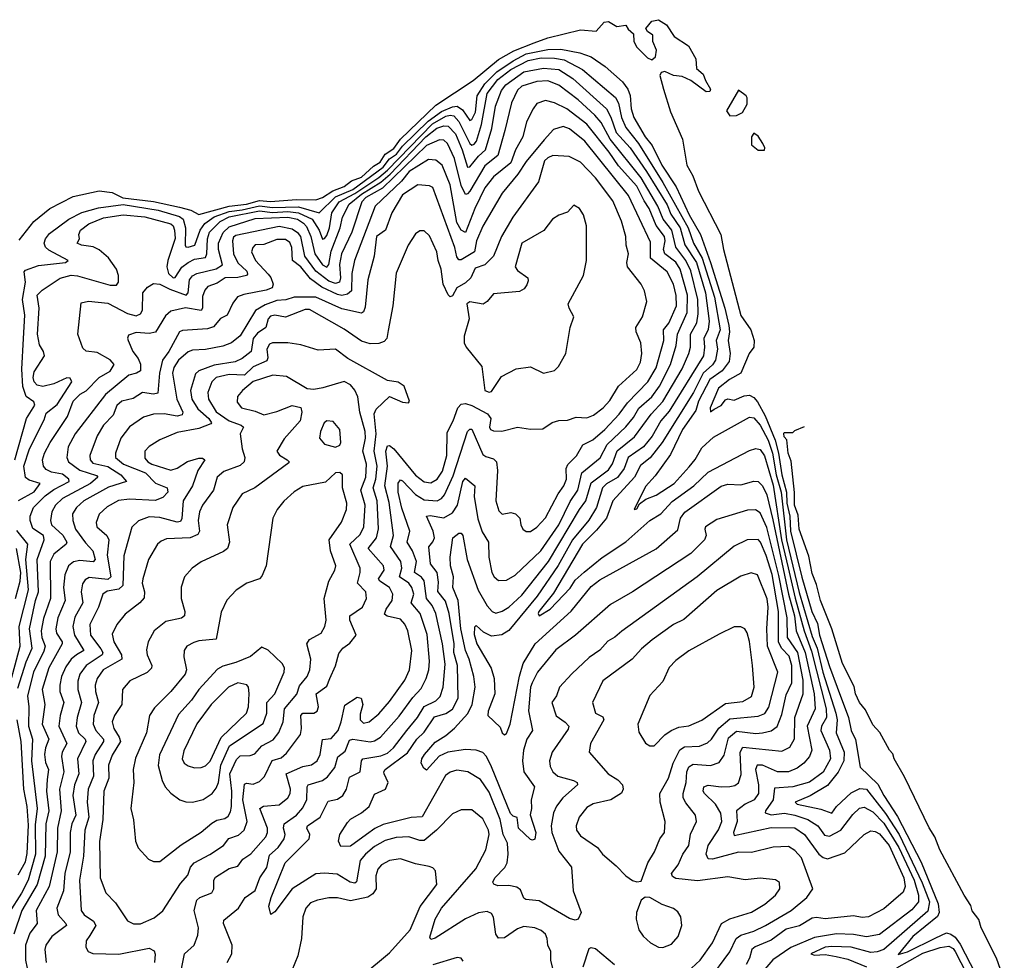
# Model space of a CAD drawing. Extents: x 1603745 to 1745082, y 385868 to 533966.
# Tile 569 of 646: x 1622458 to 1627001, y 529625 to 533966. Entities that reach past the tile are written whole.
import ezdxf

# ---------------------------------------------------------------- set-up
doc = ezdxf.new("R2010")
doc.units = 0

msp = doc.modelspace()

# ---------------------------------------------------------------- linework, layer by layer
at = {"layer": '0CON20XD'}
for points in [[(1622455, 532948.5), (1622523.6, 533035), (1622597.3, 533095), (1622705, 533150.2), (1622825, 533175.8), (1622885, 533169), (1622934.1, 533144.1), (1623075, 533126), (1623195, 533101), (1623247.4, 533087.4), (1623285, 533067), (1623424.9, 533104.9), (1623504.4, 533114.4), (1623565, 533131.7), (1623615, 533126.9), (1623735, 533136.6), (1623825, 533134.8), (1623855, 533145.5), (1623903.5, 533176.5), (1623955, 533195.4), (1623988.6, 533221.4), (1624035, 533239.2), (1624089.9, 533290.1), (1624121.5, 533308.5), (1624144.6, 533345.4), (1624185, 533371.3), (1624215.7, 533414.3), (1624378.9, 533571.1), (1624550.6, 533685), (1624667.6, 533782.4), (1624738.2, 533821.8), (1624831.7, 533858.3), (1624895, 533882.1), (1625045, 533918.9), (1625117.9, 533912.1), (1625155, 533954.2), (1625175, 533957.5), (1625213.9, 533933.9), (1625255, 533940), (1625265, 533922.5), (1625290.7, 533900.7), (1625292.5, 533865), (1625305, 533838.6), (1625355, 533790), (1625375, 533780.8), (1625392.5, 533795), (1625395.8, 533825.8), (1625380, 533865), (1625380, 533895), (1625355, 533911.2), (1625347.5, 533925), (1625375, 533959.6), (1625405.8, 533965.8), (1625442.7, 533942.7), (1625478.1, 533888.1), (1625543.6, 533845), (1625578.6, 533785), (1625580.3, 533740.3), (1625612, 533715), (1625622, 533685), (1625646.2, 533645), (1625642.5, 533635), (1625625, 533632.9), (1625555, 533685.7), (1625515, 533703.8), (1625475, 533708.8), (1625435, 533727.1), (1625417.6, 533722.4), (1625411.4, 533708.6), (1625428.5, 533645), (1625460.5, 533540.5), (1625517.1, 533415), (1625536.2, 533295), (1625564, 533245), (1625590.6, 533175), (1625693.3, 532975), (1625705.6, 532905), (1625785, 532601.2), (1625831.1, 532535), (1625847.5, 532485), (1625845.6, 532455), (1625823.5, 532425), (1625785.1, 532334.9), (1625733.9, 532305), (1625683.3, 532265), (1625644.7, 532175), (1625645, 532156.7), (1625662, 532168), (1625695, 532185.5), (1625715, 532212), (1625725, 532216.2), (1625755, 532209.1), (1625800.8, 532229.2), (1625825, 532232.4), (1625845, 532221.6), (1625862.3, 532202.3), (1625897.8, 532137.8), (1625944, 532025), (1625960, 531965), (1625974.5, 531865), (1625997, 531785), (1625997.7, 531735), (1626011.1, 531675), (1626014.1, 531605), (1626067, 531393), (1626113.3, 531235), (1626139.1, 531179.1), (1626149.3, 531125), (1626195, 530981.2), (1626230.8, 530885), (1626282.6, 530745), (1626295, 530686), (1626314, 530644), (1626336.6, 530516.6), (1626417.4, 530437.4), (1626445, 530384.7), (1626509, 530289), (1626617.8, 530077.8), (1626695.6, 529885), (1626701.3, 529845), (1626693.6, 529826.4), (1626580, 529735), (1626511.1, 529651.1), (1626555, 529663.3), (1626685, 529728), (1626735, 529751), (1626755, 529745.7), (1626775, 529730.7), (1626798.4, 529698.4), (1626890.1, 529520.1)], [(1622436.2, 531935), (1622489.5, 532125), (1622527.4, 532187.4), (1622522.7, 532202.7), (1622487.5, 532227.5), (1622472.7, 532272.7), (1622467.4, 532352.6), (1622475.8, 532494.2), (1622481.5, 532601.5), (1622470.2, 532675), (1622484.2, 532755), (1622478.2, 532801.8), (1622485, 532809.3), (1622545, 532831.8), (1622670, 532845), (1622682, 532855), (1622592.3, 532902.3), (1622576.5, 532916.5), (1622571, 532935), (1622577.2, 532955), (1622595, 532979.3), (1622685, 533044.9), (1622744.8, 533075.2), (1622822.1, 533097.9), (1622935, 533112.7), (1623096.2, 533086.2), (1623195, 533057.8), (1623212.7, 533045), (1623222.5, 533005), (1623221.8, 532925), (1623225, 532917.8), (1623235, 532916.5), (1623265.8, 532925), (1623290.3, 532995), (1623312.6, 533025), (1623355, 533056.4), (1623425, 533081.2), (1623485, 533087.6), (1623565, 533106), (1623625, 533098.4), (1623745, 533101.8), (1623840.4, 533075), (1623915, 533149), (1623995, 533181.8), (1624135.5, 533285), (1624165, 533323.7), (1624196.6, 533345), (1624225, 533381.9), (1624343, 533497), (1624405, 533542.4), (1624455, 533564), (1624476.1, 533566.1), (1624500.5, 533550.5), (1624535, 533501.1), (1624545, 533505.3), (1624561.1, 533538.9), (1624569.4, 533615), (1624605, 533669.5), (1624660.2, 533725), (1624734.8, 533775.2), (1624795, 533807.5), (1624895, 533828.9), (1624955, 533829.7), (1625043.3, 533813.3), (1625094.2, 533794.2), (1625160.1, 533750.1), (1625239.1, 533679.1), (1625264.4, 533645), (1625275.4, 533615.4), (1625280, 533555), (1625292, 533515), (1625344.9, 533425), (1625377.2, 533385), (1625421.5, 533295), (1625487.4, 533195), (1625547.1, 533065), (1625599.9, 532975), (1625645.2, 532844.8), (1625711.5, 532635), (1625730, 532555), (1625733.8, 532525), (1625726.9, 532485), (1625736, 532425), (1625731.2, 532388.8), (1625700, 532345), (1625643.1, 532305), (1625590.2, 532205), (1625578.1, 532161.9), (1625516.1, 532075), (1625461.3, 531958.7), (1625389.8, 531860.2), (1625345, 531811.9), (1625293.1, 531705), (1625305, 531708), (1625318.3, 531731.7), (1625347.5, 531752.5), (1625395, 531771.3), (1625477.3, 531825), (1625547.4, 531902.6), (1625574.5, 531935.5), (1625605, 531990), (1625660.2, 532039.8), (1625825, 532131.2), (1625845, 532127.9), (1625875, 532094.8), (1625911.7, 532025), (1625932, 531965), (1625949.1, 531865), (1625971.8, 531785), (1625995.7, 531565), (1626055, 531322.9), (1626115, 531119.3), (1626137.6, 531065), (1626164.3, 530955), (1626224.5, 530765), (1626229.4, 530735), (1626226.1, 530675), (1626262, 530585), (1626261.3, 530545), (1626235, 530493), (1626185, 530431.4), (1626105, 530384.1), (1626035.6, 530355), (1626045, 530344.8), (1626155, 530322), (1626205, 530303.9), (1626227, 530335), (1626295, 530397.4), (1626335, 530417.5), (1626365, 530414.8), (1626452.7, 530302.7), (1626516, 530206), (1626621.8, 529981.8), (1626656.1, 529895), (1626649.1, 529850.9), (1626445, 529675.2), (1626415, 529663.2), (1626385, 529661.4), (1626295, 529685.6), (1626205, 529689.1), (1626175, 529684.8), (1626108.1, 529655), (1626125, 529647.8), (1626175, 529651.1), (1626225, 529642.7), (1626279.4, 529629.4), (1626364.8, 529594.8)], [(1622452.8, 531747.2), (1622525, 531787.3), (1622551.8, 531825), (1622501.2, 531841.2), (1622485, 531852.9), (1622476.6, 531905), (1622503.9, 531985), (1622571.3, 532118.7), (1622580.8, 532149.2), (1622630.4, 532189.6), (1622698.8, 532295), (1622690.9, 532310.9), (1622675, 532313), (1622615, 532285.2), (1622565, 532272.8), (1622538.3, 532278.3), (1622524.3, 532294.3), (1622520.6, 532315), (1622525, 532340), (1622571.9, 532415), (1622567.2, 532435), (1622549.2, 532465), (1622540, 532515), (1622547.7, 532635), (1622539.3, 532695), (1622561.8, 532718.2), (1622645, 532773.2), (1622695, 532786.5), (1622725, 532784.2), (1622875, 532740.2), (1622905, 532740.5), (1622914.5, 532755), (1622914.6, 532785), (1622905.3, 532815), (1622867.2, 532867.2), (1622825, 532903.1), (1622797.6, 532917.6), (1622742.5, 532925), (1622722.5, 532935), (1622734, 532955), (1622730.8, 532975), (1622739.2, 532995), (1622776.8, 533023.2), (1622845, 533051.1), (1622935, 533065.9), (1623035, 533055.2), (1623155, 533024.3), (1623165.6, 533015), (1623173, 532995), (1623175.7, 532955.7), (1623142, 532855), (1623137.6, 532825), (1623145.2, 532795), (1623165.7, 532774.3), (1623175, 532775.4), (1623206.8, 532823.2), (1623235, 532845.9), (1623265, 532860.8), (1623315, 532868.9), (1623321.7, 532885), (1623324.2, 532954.2), (1623333.8, 532985), (1623383.4, 533035), (1623425, 533056.6), (1623565, 533083.5), (1623625, 533075.4), (1623695, 533080.5), (1623745, 533073.8), (1623806.8, 533045), (1623839.8, 532995), (1623855, 532953.1), (1623865, 532955.3), (1623875, 532970.3), (1623887.1, 533005), (1623898.9, 533075), (1623932.6, 533125), (1624005, 533163.6), (1624115, 533237.7), (1624155, 533271.4), (1624362.8, 533485), (1624425, 533520.4), (1624445, 533525.3), (1624461.4, 533521.4), (1624485, 533496.1), (1624535, 533394.2), (1624545, 533386.8), (1624555, 533391.3), (1624565.4, 533405), (1624588.6, 533481.4), (1624614.5, 533625), (1624665, 533689.6), (1624725, 533736), (1624805, 533777.4), (1624865, 533789.3), (1624925, 533788.9), (1624969.9, 533780.1), (1625055.3, 533735.3), (1625207.2, 533607.2), (1625221.3, 533581.3), (1625235.4, 533515), (1625255, 533468.1), (1625313.4, 533395), (1625425.5, 533215), (1625542.4, 533005), (1625567.6, 532935), (1625607.2, 532865), (1625664.4, 532685), (1625689.6, 532535), (1625671.8, 532485), (1625677.7, 532445), (1625669, 532395), (1625655, 532372.5), (1625612.1, 532335), (1625567.7, 532245), (1625422.1, 532015), (1625367, 531943), (1625322.1, 531907.9), (1625294.4, 531855), (1625195.3, 531745), (1625165.5, 531665), (1625120.3, 531609.7), (1625055, 531544.8), (1624921.2, 531318.8), (1624854, 531235), (1624850, 531225), (1624855, 531214.4), (1624905, 531244.7), (1624997.7, 531342.3), (1625020.4, 531379.6), (1625063.3, 531416.7), (1625145, 531483), (1625254.4, 531555.6), (1625366.1, 531653.9), (1625417.1, 531685), (1625468, 531742), (1625568.8, 531815), (1625635, 531877.4), (1625825, 531977.7), (1625855, 531987.1), (1625875, 531982.3), (1625895, 531953.1), (1625935, 531817.2), (1625973.8, 531565), (1626003.3, 531436.7), (1626036, 531296), (1626078, 531145), (1626111.7, 531051.7), (1626178.9, 530785), (1626180.4, 530745), (1626157.1, 530705), (1626154.5, 530685), (1626194.8, 530595), (1626199.1, 530555), (1626165, 530492.4), (1626103.1, 530446.9), (1626025.4, 530424.6), (1625940.2, 530419.8), (1625934.4, 530365), (1625898.9, 530315), (1625897.8, 530305), (1625925, 530296.8), (1625986.9, 530303.1), (1626034.5, 530295), (1626094.4, 530274.4), (1626140.2, 530245), (1626172.3, 530202.3), (1626195, 530198), (1626247.2, 530225), (1626301.8, 530298.2), (1626333.1, 530326.9), (1626355, 530331), (1626395, 530309.5), (1626445, 530256.9), (1626514, 530145), (1626586.2, 529995), (1626606, 529925), (1626605.3, 529894.7), (1626575, 529858.1), (1626425, 529743.4), (1626365, 529733.3), (1626305, 529743.8), (1626226.6, 529746.6), (1626125, 529730.5), (1626016.3, 529683.7), (1625932.6, 529627.4), (1625869, 529551)], [(1622449.4, 530880.6), (1622488.1, 531001.9), (1622514.9, 531065), (1622502.5, 531155), (1622530.2, 531285), (1622544.6, 531325), (1622537.9, 531475), (1622571, 531565), (1622567.2, 531585), (1622518.1, 531618.1), (1622506.1, 531655), (1622507, 531675), (1622521.1, 531715), (1622575, 531768.4), (1622615, 531797.8), (1622686.2, 531835), (1622685.4, 531845.4), (1622655, 531868.6), (1622605, 531877.2), (1622579.5, 531889.5), (1622567.6, 531905), (1622563.7, 531935), (1622572.2, 531965), (1622599.1, 532015), (1622678.4, 532135), (1622705, 532204.7), (1622736.9, 532236.9), (1622765, 532252.5), (1622824.9, 532315.1), (1622875.9, 532344.1), (1622893.9, 532375), (1622875, 532396.3), (1622815, 532430.4), (1622765, 532436.7), (1622750, 532450), (1622726.2, 532515), (1622741.7, 532658.3), (1622775, 532667), (1622865, 532657.7), (1622955, 532609.8), (1622995, 532599.4), (1623015, 532607.8), (1623025.3, 532625), (1623025.6, 532705), (1623048, 532732), (1623075, 532748.6), (1623104.3, 532745.7), (1623151.4, 532721.4), (1623226.4, 532695), (1623235.1, 532704.9), (1623241.4, 532765), (1623255, 532783.3), (1623275.4, 532794.6), (1623365, 532816.2), (1623394.1, 532835), (1623375.2, 532905.2), (1623375.1, 532935), (1623396.1, 532983.9), (1623425, 533009.8), (1623545, 533047.9), (1623695, 533055.1), (1623740, 533045), (1623767.3, 533027.3), (1623780.8, 533010.8), (1623802, 532965), (1623820.5, 532885), (1623854.5, 532835), (1623875, 532822.9), (1623884.2, 532835.8), (1623895, 532897.7), (1623936.3, 533005), (1623947.7, 533055), (1623977.9, 533115), (1624035, 533160.9), (1624125, 533216.6), (1624166.9, 533253.1), (1624331.7, 533425), (1624383.5, 533465), (1624415, 533476), (1624435, 533474), (1624468.7, 533438.7), (1624499.2, 533365), (1624525, 533285.9), (1624535, 533287.1), (1624575, 533336.3), (1624607.9, 533365), (1624636.3, 533463.7), (1624653.3, 533566.7), (1624681.5, 533638.5), (1624701.6, 533665), (1624785, 533725.3), (1624875, 533742.7), (1624945, 533736), (1625010.5, 533695), (1625165.6, 533555), (1625186.2, 533516.2), (1625210.5, 533445), (1625274.9, 533375), (1625350, 533265), (1625445, 533110.6), (1625462.3, 533067.7), (1625505.7, 533005), (1625527.5, 532927.5), (1625581.1, 532845), (1625622.7, 532705), (1625640.1, 532575), (1625634.6, 532535.4), (1625614.5, 532495), (1625618.5, 532455), (1625613.2, 532415), (1625455, 532159), (1625416, 532115), (1625376.3, 532043.7), (1625336.7, 531995), (1625265.2, 531945), (1625246.8, 531895), (1625216.8, 531853.2), (1625165, 531823.9), (1625147.7, 531805), (1625120, 531715), (1625083.7, 531656.3), (1625008.8, 531565), (1624942.8, 531447.2), (1624845.7, 531305), (1624715, 531147.4), (1624682.8, 531127.2), (1624635, 531121), (1624598.8, 531138.8), (1624565, 531169.6), (1624557.1, 531162.9), (1624555, 531128.8), (1624567.9, 531085), (1624633.5, 530973.5), (1624648.1, 530925), (1624650.3, 530855), (1624619.2, 530775), (1624618.1, 530755), (1624675, 530700), (1624685, 530673.8), (1624695, 530666), (1624705, 530672), (1624720.9, 530715), (1624763.8, 530936.2), (1624781.2, 530995), (1624837.3, 531085), (1625003.4, 531236.6), (1625095, 531350.6), (1625135, 531381.1), (1625395, 531524.1), (1625495, 531611.5), (1625507.7, 531665), (1625527.8, 531692.2), (1625695, 531812.4), (1625725, 531821.6), (1625785, 531819.5), (1625845, 531836.1), (1625865, 531833.9), (1625885, 531814.7), (1625905, 531772.8), (1625932.9, 531657.1), (1626004.9, 531315.1), (1626033.3, 531215), (1626041.3, 531145), (1626082, 531045), (1626123.9, 530855), (1626128.8, 530785), (1626092.1, 530705), (1626112.6, 530595), (1626102.6, 530565), (1626076.6, 530535), (1626045, 530511.1), (1626005.7, 530495), (1625955, 530494.4), (1625885, 530525.5), (1625860.8, 530525), (1625853.9, 530505), (1625867.4, 530435), (1625867.5, 530395), (1625846.8, 530365), (1625805, 530344.8), (1625765.3, 530315), (1625768.5, 530265), (1625751.3, 530215), (1625755, 530200), (1625925, 530237), (1626035, 530235.9), (1626078.9, 530205), (1626145, 530114.2), (1626165, 530098.6), (1626185, 530093.6), (1626265, 530120.4), (1626355, 530204.6), (1626385, 530222.3), (1626405, 530219.4), (1626425, 530207.6), (1626470.3, 530155), (1626538.4, 530005), (1626544.2, 529965.8), (1626535, 529939.5), (1626445, 529862.4), (1626375, 529825.9), (1626345, 529821.9), (1626305, 529829.5), (1626174.4, 529815.6), (1626135, 529822.5), (1626115, 529819.6), (1626056.7, 529783.3), (1625995, 529769), (1625925, 529717.5), (1625852.4, 529687.6), (1625837.1, 529675), (1625826.2, 529635), (1625809.5, 529605)], [(1625635, 529527.7), (1625735.5, 529664.5), (1625764.1, 529725.9), (1625785, 529741), (1625845, 529758.8), (1625898.9, 529785), (1626017.9, 529855), (1626089.5, 529915), (1626118.1, 529955), (1626065, 530097.9), (1626035, 530132.2), (1626005, 530149.4), (1625935, 530146.8), (1625835, 530121.6), (1625775, 530123.9), (1625655, 530090.7), (1625635, 530093.6), (1625626.1, 530115), (1625634.1, 530155), (1625682.9, 530227.1), (1625697.8, 530265), (1625693.9, 530303.9), (1625668.6, 530345), (1625618.2, 530395), (1625612, 530405), (1625614.3, 530425.7), (1625635, 530433.1), (1625694.8, 530424.8), (1625735, 530426.2), (1625758.1, 530431.9), (1625775, 530443.6), (1625787.4, 530482.6), (1625782, 530585), (1625795, 530608.6), (1625975, 530589.7), (1626011.8, 530608.2), (1626032.5, 530647.5), (1626035.4, 530744.6), (1626073.7, 530855), (1626072.9, 530917.1), (1626048, 531045), (1626001.3, 531115), (1626000.1, 531205), (1625961.4, 531401.4), (1625905, 531622.7), (1625875, 531690.4), (1625853.3, 531703.3), (1625817.1, 531702.9), (1625675, 531659.1), (1625623.1, 531625), (1625618.9, 531615), (1625625.5, 531585), (1625617.5, 531565), (1625555, 531502), (1625285, 531324.6), (1625183.8, 531266.2), (1625022.7, 531125), (1624932.3, 531057.7), (1624846.9, 530955), (1624823.3, 530905), (1624815.5, 530884.5), (1624805.7, 530775.7), (1624824.1, 530685.9), (1624798.1, 530645), (1624783.2, 530595), (1624777.8, 530545), (1624784.5, 530494.5), (1624832.9, 530425), (1624817.5, 530365), (1624820, 530325), (1624814.2, 530295.8), (1624840, 530215), (1624835, 530183.3), (1624825, 530178.8), (1624815, 530182.9), (1624759.7, 530235), (1624753.6, 530283.6), (1624735, 530289.7), (1624722.1, 530302.1), (1624635, 530517.5), (1624611.9, 530565), (1624595, 530583.3), (1624565, 530594), (1624515, 530598.1), (1624434, 530586), (1624393.9, 530566.1), (1624335, 530502.5), (1624322.1, 530512.1), (1624310.9, 530535), (1624313.8, 530555), (1624326.4, 530575), (1624375, 530630.8), (1624425, 530661.9), (1624465, 530695.8), (1624526.2, 530763.8), (1624545.4, 530804.6), (1624559.1, 530885), (1624553.9, 530935), (1624532.6, 531015), (1624515.4, 531055), (1624493.7, 531155), (1624481.9, 531285), (1624457.1, 531345), (1624460.3, 531395), (1624446.5, 531445), (1624444.1, 531485), (1624456.7, 531575), (1624485, 531595.5), (1624495, 531595.7), (1624502.2, 531585), (1624522, 531475), (1624573.5, 531333.5), (1624615, 531260.8), (1624637.8, 531235), (1624655, 531226.2), (1624685, 531235.3), (1624715, 531254.7), (1624775, 531309.2), (1624898.7, 531465), (1625041.3, 531705), (1625070.9, 531745), (1625095, 531828.1), (1625175, 531887.7), (1625194, 531916), (1625214.4, 531975.6), (1625295, 532040.7), (1625371.7, 532145), (1625425, 532203.9), (1625515.5, 532355), (1625545.5, 532425), (1625552.9, 532455), (1625552.6, 532515), (1625582.8, 532567.2), (1625588.2, 532608.2), (1625587.2, 532675), (1625555, 532806.1), (1625531.1, 532855), (1625485.9, 532915.9), (1625467.7, 532995), (1625426.9, 533045), (1625402.4, 533105), (1625325.6, 533235.6), (1625182.3, 533415), (1625141.2, 533491.2), (1625111.2, 533525), (1625035.5, 533595.5), (1624945, 533664), (1624895, 533683.7), (1624845, 533680), (1624775, 533658.8), (1624755, 533639.8), (1624727.2, 533582.8), (1624696.9, 533455), (1624665, 533339.3), (1624605, 533291.9), (1624535, 533173.9), (1624525, 533161.8), (1624515, 533159.6), (1624495, 533200.4), (1624464.6, 533325), (1624431.7, 533395), (1624415, 533409.8), (1624395, 533412.1), (1624335, 533384.9), (1624131.9, 533188.1), (1624055.4, 533145), (1624037.2, 533125), (1623990.8, 532985), (1623942.7, 532885), (1623934.4, 532835.6), (1623937.6, 532775), (1623933.2, 532755), (1623915, 532748.9), (1623885, 532758.3), (1623824.5, 532804.5)], [(1625735, 533522), (1625765, 533523.3), (1625793, 533537), (1625814.1, 533575.9), (1625815.5, 533605), (1625810, 533615), (1625775, 533640), (1625718.8, 533545), (1625735, 533522)], [(1625020.5, 529810.5), (1624995, 529818.1), (1624855, 529899.2), (1624793.3, 529905), (1624785, 529911.2), (1624769.2, 529949.2), (1624752.5, 529962.5), (1624715, 529969.5), (1624665, 529968.4), (1624645.4, 529975.4), (1624641.8, 529985), (1624651.2, 530005), (1624696.5, 530053.5), (1624707.9, 530075), (1624712.7, 530115), (1624708.6, 530165), (1624689.6, 530205), (1624674.3, 530275), (1624625, 530400.7), (1624585, 530459.6), (1624525.8, 530495), (1624475, 530502), (1624445, 530493.3), (1624422.1, 530477.9), (1624315, 530287.5), (1624265, 530283.7), (1624135, 530251.2), (1624096.9, 530233.1), (1624058.2, 530205), (1623985, 530151.8), (1623939.5, 530149.5), (1623929.2, 530175), (1623935.4, 530205), (1623969.8, 530260.2), (1623984.1, 530275.9), (1624035, 530305.4), (1624070.4, 530335), (1624095, 530391.9), (1624146.2, 530415), (1624157.7, 530445), (1624139.5, 530485), (1624137.5, 530495), (1624144.5, 530505), (1624247.8, 530582.2), (1624290.8, 530645), (1624325, 530677.6), (1624372.2, 530747.8), (1624425, 530763), (1624455, 530784.1), (1624481.3, 530835), (1624478.8, 530985), (1624460.6, 531045), (1624462.3, 531085), (1624439.7, 531225), (1624422.6, 531282.6), (1624386.9, 531326.9), (1624390.7, 531369.3), (1624384.4, 531415), (1624353.9, 531455), (1624346.5, 531533.5), (1624365, 531555.5), (1624371.9, 531575), (1624365.9, 531605), (1624335.5, 531674.5), (1624352.3, 531677.7), (1624415, 531667), (1624455, 531690.2), (1624478.5, 531725), (1624503.2, 531835), (1624515, 531849.5), (1624558.9, 531815), (1624555.5, 531765), (1624572.2, 531662.2), (1624592.6, 531602.6), (1624620.6, 531555), (1624622, 531485), (1624636.4, 531415), (1624646.7, 531395), (1624667.1, 531377.1), (1624705, 531378.5), (1624745, 531402.5), (1624862, 531515), (1624945, 531634.7), (1624997.6, 531742.4), (1625033.3, 531795), (1625052.2, 531875), (1625136.9, 531943.1), (1625169.1, 532005), (1625255, 532087.4), (1625290.4, 532129.6), (1625315, 532172.2), (1625375, 532225.6), (1625409.9, 532275), (1625460.5, 532375), (1625487.9, 532462.1), (1625493.5, 532515), (1625538.1, 532615), (1625539.7, 532695), (1625505.8, 532815), (1625485, 532847.3), (1625434.5, 532885), (1625429.4, 532905), (1625436.8, 532945), (1625433.7, 532965), (1625395, 533016.1), (1625362.4, 533095), (1625339.9, 533130.1), (1625305, 533197.7), (1625220.9, 533290.9), (1625178, 533355), (1625075, 533483.5), (1624982.5, 533555), (1624925, 533582.7), (1624885, 533593.3), (1624845, 533578.5), (1624827.3, 533555), (1624796.9, 533495), (1624779.4, 533425), (1624745.2, 533365), (1624724.9, 533305.1), (1624645, 533241), (1624605, 533189.1), (1624558.9, 533095), (1624515, 532984), (1624495, 532994.8), (1624475, 533030.4), (1624444.4, 533204.4), (1624406.9, 533295), (1624378.2, 533318.2), (1624345, 533320.4), (1624255, 533264.9), (1624220.1, 533219.9), (1624097.5, 533105), (1624002.4, 532855), (1623990.5, 532795), (1623988.6, 532715), (1623971.2, 532698.8), (1623945, 532692.4), (1623925, 532696.8), (1623852, 532732), (1623800, 532770), (1623754.8, 532825), (1623717.4, 532855), (1623714.2, 532915), (1623705, 532937.1), (1623685, 532951.6), (1623645, 532951.5), (1623585, 532927.8), (1623545, 532926.3), (1623533.8, 532915), (1623528.2, 532895), (1623545.3, 532855), (1623605, 532790.9), (1623616.6, 532776.6), (1623627.1, 532745), (1623622.4, 532727.6), (1623595, 532716.8), (1623492, 532698), (1623463.7, 532686.3), (1623442, 532658), (1623415, 532602.5), (1623385, 532586.5), (1623352.2, 532547.8), (1623325, 532539.5), (1623208.7, 532531.3), (1623195.2, 532524.8), (1623146.1, 532435), (1623117, 532395), (1623102.6, 532335), (1623095, 532241.4), (1623075, 532237.1), (1623025, 532245.7), (1622981.7, 532218.3), (1622929.3, 532205), (1622906.9, 532185), (1622888.7, 532141.3), (1622845, 532093.8), (1622814.7, 532045), (1622781, 531955), (1622782.8, 531935), (1622795, 531919.5), (1622865, 531904.3), (1622925.2, 531865), (1622950.6, 531835), (1622868.1, 531808.1), (1622753.5, 531745), (1622719.7, 531715), (1622701.9, 531685), (1622702.8, 531655), (1622715.2, 531615), (1622760.9, 531550.9), (1622795.1, 531515.1), (1622806.2, 531473.8), (1622797, 531463), (1622735, 531469.8), (1622706.2, 531463.8), (1622683.4, 531445), (1622666.2, 531403.8), (1622660.2, 531345), (1622667, 531285), (1622633.7, 531205), (1622624.1, 531155), (1622628, 531135), (1622653.7, 531095), (1622654.4, 531085), (1622591.7, 530975), (1622562.1, 530875), (1622574.3, 530805), (1622561.4, 530715), (1622592.5, 530645), (1622576.6, 530605), (1622571.9, 530575), (1622577.5, 530537.5), (1622591.3, 530505), (1622585, 530458.8), (1622582.3, 530405), (1622591.8, 530315), (1622578.6, 530255), (1622574.9, 530105), (1622538.6, 529975), (1622468.2, 529855), (1622430.6, 529745)], [(1624921.6, 529575), (1624909.1, 529625), (1624909.1, 529665), (1624895.3, 529695), (1624892.5, 529725), (1624883.5, 529745), (1624865, 529761.8), (1624835, 529775.3), (1624785, 529781.3), (1624755, 529770.4), (1624695, 529728.4), (1624667.4, 529727.4), (1624655.3, 529745.3), (1624643.9, 529823.9), (1624635, 529841.4), (1624615, 529850), (1624575, 529843.8), (1624515, 529816.7), (1624375, 529726.2), (1624355, 529720.8), (1624350.9, 529730.9), (1624374.4, 529815), (1624404.4, 529865.6), (1624562.4, 530047.6), (1624608.4, 530135), (1624623.8, 530205), (1624621, 530225), (1624595, 530277.8), (1624545, 530319.2), (1624495, 530319.4), (1624455, 530300), (1624381.5, 530225), (1624325, 530177.6), (1624305, 530177.5), (1624254.3, 530194.3), (1624195, 530191.9), (1624145, 530178.3), (1624095, 530150.2), (1624053.2, 530115), (1624029.3, 530085), (1624012.6, 529987.4), (1624005, 529980.3), (1623982.3, 529985), (1623922.3, 530022.3), (1623865, 530027.1), (1623825, 530023.3), (1623715, 529954.7), (1623635, 529847.8), (1623616.7, 529836.7), (1623608.1, 529875), (1623619, 529915), (1623682.6, 530075), (1623793.2, 530185), (1623796.4, 530205), (1623782.4, 530235), (1623786.7, 530245), (1623844.8, 530285.2), (1623881.2, 530358.8), (1623925, 530368.8), (1623949.1, 530385), (1623966.7, 530415), (1623979.6, 530470.4), (1624029.1, 530495), (1624035.2, 530544.8), (1624041.8, 530555), (1624125, 530567.9), (1624155, 530580.6), (1624182.5, 530605), (1624245, 530685.2), (1624294, 530745), (1624323.6, 530796.4), (1624377.8, 530822.2), (1624397.6, 530842.4), (1624412, 530885), (1624422, 530992), (1624409.7, 531085), (1624378.5, 531225), (1624361.5, 531261.5), (1624334.8, 531295), (1624325, 531376.7), (1624312.6, 531392.6), (1624279.2, 531415), (1624288.8, 531465), (1624269.8, 531515), (1624245.2, 531555), (1624258.3, 531605), (1624221.3, 531711.3), (1624204.8, 531785), (1624203.6, 531826.4), (1624215, 531842.1), (1624225, 531837.8), (1624285, 531775.2), (1624325, 531749.8), (1624384.8, 531745.2), (1624404.5, 531755.5), (1624417.8, 531772.2), (1624458.7, 531861.3), (1624524.6, 532065), (1624535, 532076.4), (1624545, 532075.6), (1624595, 531959.4), (1624609.3, 531949.3), (1624645, 531939.6), (1624658, 531925), (1624662.5, 531885), (1624654.7, 531745), (1624668.8, 531698.8), (1624685, 531683.3), (1624725, 531691.2), (1624745.9, 531685.9), (1624765.6, 531665), (1624770, 531635), (1624780, 531615), (1624795, 531604.2), (1624815, 531603.5), (1624845, 531623.8), (1624885, 531666.2), (1624942.4, 531777.6), (1624969.3, 531815), (1624980.9, 531845), (1624979.5, 531895), (1624987.5, 531912.5), (1625027.3, 531952.7), (1625056.5, 532003.5), (1625103.1, 532026.9), (1625157.9, 532075), (1625223.4, 532145), (1625262.3, 532197.7), (1625356.4, 532295), (1625395, 532359.1), (1625430.9, 532485), (1625429, 532535), (1625452.8, 532565), (1625488.3, 532645), (1625486.6, 532693.4), (1625475, 532745.5), (1625445, 532802.8), (1625369.1, 532865), (1625369.3, 532939.3), (1625267.1, 533155), (1625065.1, 533405.1), (1624995, 533461.8), (1624965, 533472.4), (1624921.6, 533458.4), (1624878.6, 533411.3), (1624795, 533311.8), (1624756.6, 533253.4), (1624684.7, 533165), (1624595, 533012.5), (1624565.5, 532945), (1624556.6, 532895), (1624495, 532857.6), (1624485, 532858.2), (1624475, 532871.9), (1624465.9, 532915), (1624365, 533191.9), (1624349.3, 533199.3), (1624295, 533204.1), (1624225, 533157.6), (1624174.8, 533075), (1624145.8, 532995), (1624103.8, 532965), (1624094.1, 532875), (1624064.1, 532765.9), (1624051.7, 532638.3), (1624045, 532618.1), (1624035, 532610.8), (1623945, 532631.9), (1623824.6, 532684.6), (1623725, 532684.8), (1623686.7, 532673.3), (1623645, 532669.6), (1623590, 532650), (1623546.2, 532623.8), (1623475, 532506.9), (1623435, 532474.3), (1623395, 532459.6), (1623315, 532444.4), (1623255, 532440.7), (1623235, 532433.3), (1623190.5, 532395), (1623169, 532361), (1623162.4, 532335), (1623182.8, 532215), (1623210, 532155), (1623208.2, 532141.8), (1623185, 532135.5), (1623125, 532147.2), (1623074.8, 532145.2), (1623029.3, 532130.8), (1622965, 532086.4)], [(1625895, 533363.8), (1625896.7, 533375), (1625886.7, 533395), (1625865, 533427.5), (1625845, 533442.5), (1625834.1, 533425.9), (1625835, 533387.5), (1625865, 533363.8), (1625895, 533363.8)], [(1623416, 529615), (1623436.9, 529655), (1623438.5, 529695), (1623398.2, 529795), (1623400, 529810), (1623467.1, 529865), (1623498.6, 529915), (1623545, 529946.4), (1623565.5, 530005), (1623597.7, 530052.3), (1623610.7, 530109.3), (1623650.4, 530145), (1623678, 530185), (1623683, 530205), (1623676, 530235), (1623678.1, 530255), (1623734.7, 530295), (1623765, 530328.4), (1623783.1, 530366.9), (1623784.1, 530425), (1623789.1, 530435), (1623855, 530454.3), (1623878.2, 530471.8), (1623911.5, 530515), (1623925.5, 530564.5), (1623959.6, 530590.4), (1623980, 530640), (1623995, 530645.3), (1624075, 530632.9), (1624095, 530637.1), (1624123.3, 530655), (1624209.3, 530750.7), (1624271.9, 530838.1), (1624310.5, 530879.5), (1624334.3, 530925), (1624346.1, 530965), (1624349.4, 531005), (1624338.5, 531128.5), (1624306, 531225), (1624264.5, 531274.5), (1624276.2, 531315), (1624268.1, 531345), (1624253, 531365), (1624210.5, 531395), (1624220.7, 531435), (1624217.1, 531465), (1624169.1, 531535), (1624183.4, 531585), (1624162.9, 531737.1), (1624142.9, 531815), (1624154.4, 531905), (1624147.1, 531975), (1624155, 531999.2), (1624165, 532001.3), (1624185, 531985.9), (1624285, 531864.3), (1624325, 531832.7), (1624355, 531827.7), (1624385, 531844.7), (1624408.3, 531881.7), (1624429.5, 531955), (1624429.9, 532060.1), (1624458.9, 532115), (1624480.4, 532175), (1624495, 532190.7), (1624515, 532193.8), (1624545, 532185.9), (1624617.2, 532147.2), (1624632.2, 532125), (1624625.2, 532085), (1624630.7, 532075), (1624645, 532068.6), (1624682.5, 532067.5), (1624754.7, 532085.3), (1624815, 532075.8), (1624872.2, 532077.8), (1624915, 532106.2), (1624945, 532115.5), (1624985, 532118.1), (1625025, 532131.8), (1625075, 532128.9), (1625105, 532140), (1625150.9, 532175), (1625181.1, 532208.9), (1625221.2, 532275), (1625305, 532350.9), (1625322.4, 532385), (1625328.7, 532425), (1625324.6, 532474.6), (1625302.7, 532525), (1625301.8, 532545), (1625331.1, 532595), (1625351.4, 532665), (1625340.5, 532715), (1625325.5, 532745), (1625262.8, 532825), (1625259.7, 532845), (1625267.6, 532885), (1625256.9, 532925), (1625255.2, 532965), (1625234.6, 533035.4), (1625195, 533130), (1625115, 533236), (1625045, 533308.9), (1624994.1, 533334.1), (1624918.3, 533338.3), (1624895, 533328.9), (1624880.1, 533315), (1624852.2, 533217.8), (1624734.1, 533055), (1624681.9, 532965), (1624643.7, 532875), (1624605, 532833.9), (1624560.3, 532819.7), (1624539.3, 532775), (1624515, 532751.1), (1624475, 532728.7), (1624455, 532691.8), (1624445, 532687.1), (1624435, 532696.5), (1624411.7, 532745), (1624402.4, 532815), (1624388.2, 532855), (1624382.7, 532895), (1624348.5, 532968.5), (1624325, 532990.6), (1624305, 532990.6), (1624285, 532977.5), (1624250.5, 532925), (1624195, 532796.7), (1624179.6, 532645), (1624158.8, 532531.2), (1624152.1, 532495), (1624140.1, 532479.9), (1624115, 532471.8), (1624075, 532469.7), (1624035, 532481.4), (1623955, 532538.1), (1623795, 532629), (1623775, 532628.4), (1623685, 532592.9), (1623635, 532602.7), (1623615, 532596.9), (1623604.2, 532585), (1623594, 532545), (1623555, 532518.3), (1623534.6, 532495), (1623525.7, 532435), (1623485, 532401.9), (1623452.6, 532387.4), (1623355, 532371), (1623284.6, 532345.4), (1623268.9, 532331.1), (1623246, 532255), (1623251.5, 532215), (1623280.1, 532170.1), (1623331.1, 532125), (1623342.9, 532105), (1623339.8, 532100.2), (1623285, 532078.6), (1623185, 532060), (1623105, 532026.2), (1623055, 531996.7), (1623034.7, 531975), (1623035, 531941.5), (1623049.1, 531925), (1623068, 531915), (1623155, 531887.1), (1623185, 531896.5), (1623232.5, 531927.5), (1623285, 531941.5), (1623301.8, 531941.8), (1623312.2, 531935), (1623280.6, 531885), (1623255.7, 531815), (1623213, 531745), (1623206.4, 531663.6), (1623199.8, 531650.2), (1623185, 531646.6), (1623105, 531668.4), (1623055, 531670.9), (1623006.8, 531653.3), (1622975.9, 531624.1), (1622938.7, 531491.3), (1622934.4, 531355), (1622915, 531337.3), (1622861.7, 531328.3), (1622841.1, 531315), (1622821.5, 531255), (1622782.2, 531175), (1622784.8, 531125), (1622831.8, 531061.8), (1622841.1, 531045), (1622838.4, 531035), (1622763.9, 530985), (1622735.7, 530945), (1622726.3, 530913.7), (1622726, 530875), (1622743.7, 530815), (1622722.8, 530745), (1622719.2, 530705), (1622729.8, 530675), (1622759.5, 530645), (1622762.4, 530635), (1622724.8, 530555), (1622730.3, 530485), (1622710.2, 530435), (1622703.4, 530385), (1622716.2, 530295), (1622699, 530255), (1622690.5, 530215), (1622691.3, 530125), (1622666.6, 530025), (1622659.4, 529945), (1622630, 529865), (1622634.7, 529835), (1622670.9, 529795), (1622673.3, 529785), (1622606, 529735), (1622579.1, 529695), (1622573.2, 529675), (1622579.4, 529615)], [(1624625, 532246.4), (1624635, 532249.1), (1624680.7, 532319.3), (1624748.8, 532355), (1624815, 532363.9), (1624875, 532334.7), (1624925, 532346.6), (1624944.7, 532365), (1624977.9, 532425), (1624997.6, 532545), (1625015.6, 532595), (1624992.7, 532635), (1624988.1, 532655), (1625059.2, 532785), (1625074.1, 532854.1), (1625072.9, 533015), (1625060, 533065), (1625041.2, 533095), (1625015, 533110), (1624985, 533078), (1624945, 533064.2), (1624916, 533045), (1624876.9, 532993.1), (1624775.4, 532935), (1624744.4, 532825), (1624755, 532808.8), (1624803.3, 532775), (1624805, 532760), (1624797.6, 532742.4), (1624786.3, 532723.7), (1624765, 532711.9), (1624645, 532700), (1624615.3, 532664.7), (1624597, 532653), (1624535, 532663.9), (1624520.8, 532655), (1624532.2, 532585), (1624508.9, 532505), (1624508.9, 532475), (1624518.6, 532455), (1624591.1, 532365), (1624604.2, 532255), (1624625, 532246.4)], [(1623824.5, 532804.5), (1623774.2, 532874.2), (1623755, 532965.3), (1623745, 532979.8), (1623715, 532999), (1623655, 533012), (1623455, 532970.4), (1623445, 532961.8), (1623439.7, 532945), (1623444.4, 532885), (1623463.9, 532843.9), (1623505.9, 532805), (1623509.1, 532790.9), (1623504.4, 532785), (1623465, 532776.5), (1623406.4, 532775), (1623369.9, 532750.1), (1623325.6, 532734.4), (1623312.2, 532717.8), (1623302.2, 532687.8), (1623301, 532635), (1623295, 532623.9), (1623223.4, 532636.6), (1623155, 532620.2), (1623130.3, 532599.7), (1623085, 532523.8), (1623055, 532517.3), (1622995, 532521.4), (1622959.9, 532510.1), (1622954.7, 532495.3), (1622958.5, 532485), (1622979.5, 532435), (1623005, 532401.9), (1623015, 532376.2), (1623014.7, 532345.3), (1622996.2, 532335), (1622962.1, 532325), (1622853.6, 532236.4), (1622713.2, 532055), (1622681.8, 531995), (1622675.6, 531945), (1622683.5, 531925), (1622735, 531886.8), (1622812.4, 531862.4), (1622818.8, 531855), (1622785, 531825.5), (1622655, 531755.9), (1622623.3, 531725), (1622606.1, 531695), (1622599.8, 531655), (1622604.3, 531635), (1622656.7, 531586.7), (1622674.7, 531555), (1622672.5, 531545), (1622615, 531499.2), (1622599, 531465), (1622600.1, 531295), (1622567.5, 531202.5), (1622557.3, 531145), (1622559.5, 531115), (1622575.2, 531075), (1622569.2, 531050.8), (1622521.1, 530955), (1622494, 530845), (1622500.6, 530795), (1622499.3, 530705), (1622516.7, 530645), (1622512.9, 530545), (1622539.3, 530325), (1622529.5, 530250.5), (1622530.2, 530115), (1622497.3, 529995), (1622466.6, 529935), (1622409, 529845)], [(1623197.8, 529555), (1623219.1, 529655), (1623263.6, 529695), (1623279.9, 529740.1), (1623282.4, 529775), (1623262.7, 529855), (1623275, 529901.5), (1623289.4, 529915), (1623343.8, 529936.2), (1623354.1, 529955), (1623353.1, 529995), (1623361.7, 530008.3), (1623425, 530048), (1623465, 530059.1), (1623487.8, 530092.2), (1623525, 530115.4), (1623593.9, 530195), (1623601.9, 530215), (1623601.8, 530235), (1623566.4, 530325), (1623583.3, 530336.7), (1623655, 530342.7), (1623695, 530373.8), (1623706.4, 530395), (1623708.2, 530415), (1623688.2, 530485), (1623765, 530519.7), (1623805, 530527.3), (1623830, 530545), (1623843.8, 530575), (1623855, 530644.3), (1623895, 530648.7), (1623927, 530685), (1623941.8, 530725), (1623957.7, 530802.3), (1624015, 530838.6), (1624034.4, 530834.4), (1624041.2, 530805), (1624028.8, 530761.2), (1624028.5, 530735), (1624045, 530718.9), (1624071.1, 530725), (1624115, 530761.8), (1624165, 530819.6), (1624235, 530917.1), (1624256.7, 530965), (1624267.4, 531055), (1624249.7, 531145), (1624235, 531175.6), (1624215, 531198.5), (1624153.2, 531213.2), (1624141.9, 531221.9), (1624149, 531245), (1624177.3, 531285), (1624180.4, 531315), (1624164.1, 531345), (1624119.2, 531375), (1624114.2, 531385), (1624140, 531425), (1624136.3, 531445), (1624065.8, 531525), (1624104.4, 531575), (1624113.6, 531616.4), (1624108.2, 531745), (1624089.6, 531805), (1624101.8, 531845), (1624107, 531905), (1624092.9, 531975), (1624102.2, 532055), (1624093.9, 532146.1), (1624102.1, 532167.9), (1624165, 532227.5), (1624225, 532200.8), (1624252.5, 532197.5), (1624256.7, 532205), (1624232.5, 532275), (1624205, 532293.3), (1624155, 532300.8), (1623972.5, 532402.5), (1623915, 532445.5), (1623835, 532440), (1623755, 532465.2), (1623695, 532475.2), (1623625, 532474.2), (1623611.1, 532468.9), (1623598.1, 532445), (1623603, 532405), (1623598.8, 532391.2), (1623535, 532363.1), (1623495, 532325.9), (1623425, 532328.1), (1623364.6, 532315), (1623344.7, 532295), (1623325.9, 532245), (1623329.1, 532215), (1623365, 532155.8), (1623424.7, 532114.7), (1623479.6, 532095), (1623491.4, 532085), (1623474.8, 532055), (1623484.6, 531985), (1623497.2, 531945), (1623493.3, 531925), (1623475, 531907.6), (1623399.7, 531880.3), (1623369.2, 531855), (1623351.9, 531795), (1623301.1, 531725), (1623287.4, 531695), (1623281.6, 531655), (1623287.4, 531605), (1623280.4, 531589.6), (1623245, 531574.8), (1623135, 531570), (1623110.3, 531559.7), (1623094.4, 531545), (1623052.7, 531475), (1623026.2, 531385), (1623023.2, 531365), (1623033.8, 531325), (1623031.7, 531298.3), (1623012.2, 531275), (1622945, 531221.5), (1622906.4, 531175), (1622885, 531130), (1622891.6, 531095), (1622927.4, 531035), (1622929.6, 531015), (1622842.8, 530965), (1622815.2, 530925), (1622806.1, 530895), (1622807.4, 530865), (1622820.9, 530815), (1622800.4, 530755), (1622797.5, 530715), (1622809.8, 530685), (1622844.8, 530645), (1622844.8, 530635), (1622805.6, 530575), (1622795.2, 530545), (1622797.9, 530475), (1622773.5, 530415), (1622769, 530355), (1622776.6, 530285), (1622758.8, 530225), (1622752.5, 530105), (1622734.1, 529995), (1622741.2, 529855), (1622755, 529834.1), (1622798.6, 529805), (1622809.7, 529785), (1622781, 529739), (1622764.4, 529715), (1622762.5, 529685), (1622774, 529665), (1622795.4, 529655.4), (1622915, 529652.9), (1623055, 529680), (1623077.8, 529667.8), (1623082.6, 529652.6), (1623080, 529615)], [(1623015, 529792.3), (1623079, 529821), (1623117.7, 529852.3), (1623200.4, 529979.6), (1623233.1, 530016.9), (1623246.2, 530055), (1623262.9, 530075), (1623335, 530112.7), (1623398.8, 530155), (1623422.8, 530187.2), (1623467.6, 530202.4), (1623494, 530225), (1623507.9, 530265), (1623487.8, 530365), (1623495, 530438), (1623505, 530442.7), (1623535, 530437.5), (1623565, 530449.2), (1623587.4, 530472.6), (1623622.9, 530547.1), (1623665, 530559.3), (1623689.4, 530580.6), (1623753.2, 530666.8), (1623758.5, 530695), (1623755.3, 530755), (1623765.2, 530764.8), (1623815.3, 530764.7), (1623831.1, 530775), (1623836.7, 530795), (1623825.3, 530855), (1623875, 530889.2), (1623889.2, 530925), (1623915.8, 530984.2), (1623929.9, 531040.1), (1623949.5, 531065), (1623982, 531088), (1624010, 531125), (1623980.7, 531195), (1623981.3, 531215), (1624040, 531255), (1624058.5, 531295), (1624054.7, 531325), (1624017.1, 531365), (1624029.5, 531415), (1624028.6, 531435), (1623981.2, 531545), (1624029.6, 531590.4), (1624045.6, 531625), (1624051.9, 531725), (1624032.5, 531795), (1624054.5, 531855), (1624058.6, 531915), (1624041, 531975), (1624053.8, 532035), (1624051.7, 532065), (1624027.4, 532155), (1624018.4, 532225), (1624005, 532256.7), (1623985, 532281.1), (1623955, 532295.3), (1623856.5, 532266.5), (1623815, 532259.1), (1623785, 532261.4), (1623689, 532319), (1623625.8, 532325.8), (1623535, 532295.9), (1623486, 532255), (1623462.9, 532227.1), (1623460.7, 532200.7), (1623481.1, 532175), (1623545, 532159.2), (1623585, 532142.2), (1623645, 532157), (1623715, 532185.4), (1623755, 532175.7), (1623759.7, 532155), (1623751.9, 532115), (1623678.6, 532031.4), (1623644.6, 531975), (1623656.4, 531956.4), (1623692.9, 531935), (1623701.8, 531925), (1623699.2, 531920.8), (1623543.5, 531805), (1623485, 531778.2), (1623440.9, 531715), (1623415.5, 531635), (1623426.2, 531555), (1623416.9, 531525), (1623399.1, 531510.9), (1623295, 531464.4), (1623254.3, 531435), (1623218.1, 531395), (1623203.7, 531346.3), (1623202.3, 531295), (1623220.4, 531235), (1623218.2, 531215), (1623205, 531203.8), (1623131.7, 531188.3), (1623078.5, 531145), (1623050.9, 531095), (1623042.4, 531057.6), (1623045.4, 531035), (1623068, 530985), (1623066.8, 530973.2), (1623046.4, 530953.6), (1622965.6, 530915), (1622932.5, 530875), (1622929.2, 530805), (1622894.7, 530755), (1622885.3, 530725), (1622891.6, 530695), (1622917.3, 530655), (1622923, 530635), (1622885, 530572.1), (1622867, 530525), (1622869.8, 530465), (1622845.6, 530405), (1622842.2, 530275), (1622826.9, 530173.1), (1622830, 530005), (1622855.3, 529935.3), (1622899.3, 529889.3), (1622955, 529807.1), (1622982.4, 529792.4), (1623015, 529792.3)], [(1623915, 531992.9), (1623935, 532002.5), (1623940.4, 532015), (1623935.3, 532075), (1623905, 532110.9), (1623875.3, 532114.7), (1623863.6, 532105), (1623845.5, 532065), (1623841.9, 532035), (1623865, 532007.5), (1623915, 531992.9)], [(1627001.4, 529535), (1626964.6, 529634.6), (1626894.8, 529775), (1626883.3, 529813.3), (1626852.9, 529852.9), (1626847.4, 529877.4), (1626815.7, 529925.8), (1626704.4, 530135), (1626680.2, 530195), (1626655, 530236.2), (1626541.3, 530471.3), (1626492.7, 530555), (1626487.5, 530577.5), (1626472.1, 530595), (1626426.6, 530676.6), (1626395, 530710.8), (1626361.4, 530781.4), (1626332.5, 530815), (1626314.6, 530855), (1626307.8, 530887.8), (1626254.1, 530995), (1626205.7, 531155), (1626152.8, 531285), (1626135, 531359.2), (1626115, 531410), (1626099.8, 531489.8), (1626054.8, 531615), (1626049.5, 531679.5), (1626033.9, 531725), (1626033.8, 531783.8), (1626018, 531928), (1626004.6, 531965), (1625997.5, 532027.5), (1625985, 532040), (1625984.2, 532055.8), (1625985, 532060), (1626025, 532060), (1626035, 532070), (1626079.8, 532088.2)], [(1622965, 532086.4), (1622925.3, 532035), (1622900.6, 531965), (1622900, 531945), (1622936.8, 531915), (1623038, 531875), (1623085, 531826.8), (1623138.8, 531805), (1623141.6, 531785), (1623118.9, 531761.1), (1623083.5, 531746.5), (1622965, 531752.6), (1622913.1, 531746.9), (1622861.7, 531718.3), (1622825, 531684.4), (1622810.9, 531645), (1622814.6, 531625), (1622860, 531585), (1622869.8, 531565), (1622860.8, 531495), (1622877.9, 531395), (1622865, 531381.8), (1622778.4, 531391.6), (1622760, 531380), (1622747.9, 531362.1), (1622741, 531325), (1622748.7, 531275), (1622712.1, 531207.9), (1622702.6, 531165), (1622711.5, 531125), (1622753.4, 531055), (1622720.4, 531035), (1622695.9, 531014.1), (1622670.4, 530979.6), (1622650.6, 530935), (1622642.7, 530895), (1622643, 530865), (1622661.5, 530815), (1622644.4, 530755), (1622638.4, 530705), (1622675.2, 530625), (1622654.3, 530585), (1622650.4, 530565), (1622661.8, 530495), (1622641.4, 530415), (1622649, 530315), (1622632, 530235), (1622631.5, 530125), (1622593.5, 529965), (1622534, 529855), (1622538.4, 529795), (1622505, 529750.4), (1622484.8, 529695), (1622484.5, 529625), (1622500.7, 529550.7)], [(1623105, 530080.6), (1623202.7, 530157.3), (1623295, 530215.3), (1623345, 530257.5), (1623368.3, 530271.7), (1623405, 530278.6), (1623420.1, 530289.9), (1623430.8, 530309.2), (1623435.1, 530334.9), (1623436.1, 530405), (1623427.2, 530485), (1623458, 530552), (1623475, 530568.7), (1623520.7, 530569.3), (1623542.2, 530577.8), (1623575.3, 530615), (1623628.1, 530641.9), (1623653.7, 530676.3), (1623674, 530725), (1623679.2, 530785), (1623736.3, 530853.7), (1623748.6, 530891.4), (1623784.7, 530935), (1623796.7, 530965), (1623800.8, 531015), (1623783.5, 531085), (1623795.5, 531105), (1623848.5, 531135), (1623866.2, 531165), (1623872.3, 531195), (1623862.2, 531295), (1623884.1, 531375), (1623912, 531425), (1623916.1, 531445), (1623892.1, 531515), (1623885.7, 531565), (1623943.6, 531646.4), (1623966.6, 531705), (1623967.2, 531735), (1623947.1, 531805), (1623948, 531865), (1623935, 531876.2), (1623915, 531874), (1623868.6, 531831.4), (1623765, 531811.5), (1623725, 531787.1), (1623677, 531743), (1623646.7, 531705), (1623626.7, 531665), (1623594.5, 531445), (1623575, 531397.5), (1623564.6, 531385.4), (1623506.2, 531365), (1623457, 531333), (1623413.1, 531286.9), (1623388.1, 531231.9), (1623363.8, 531106.2), (1623285, 531099.7), (1623260.9, 531090.9), (1623229.5, 531075), (1623217.5, 531055), (1623214.7, 531025), (1623227.8, 530965), (1623222, 530945), (1623155, 530865.5), (1623079.9, 530790.1), (1623056.9, 530755), (1623042.9, 530675), (1622992.4, 530557.6), (1622982.1, 530505), (1622985.3, 530444.7), (1622970, 530325), (1622983.7, 530273.7), (1622992, 530175), (1623005, 530143.3), (1623051.7, 530091.7), (1623075, 530080.6), (1623105, 530080.6)], [(1622398.9, 530845), (1622459.8, 531075), (1622454.9, 531164.9), (1622498.2, 531335), (1622486.5, 531475), (1622495.8, 531545), (1622445, 531607.7)], [(1625497.5, 529532.5), (1625597.2, 529625), (1625654.7, 529705), (1625696, 529794), (1625735, 529815.4), (1625835, 529846.8), (1625896, 529884), (1625945.6, 529925), (1625965.6, 529955), (1625964.2, 529984.2), (1625945, 529995.7), (1625875, 530003.6), (1625805, 529995.5), (1625725, 530009.5), (1625585, 529992), (1625485, 530001.9), (1625470.7, 530010.7), (1625465.3, 530025), (1625495.7, 530065), (1625517.4, 530115), (1625545.6, 530154.4), (1625553.9, 530206.1), (1625580.4, 530265), (1625577.1, 530295), (1625531.3, 530351.3), (1625519.7, 530375), (1625519.2, 530395), (1625534, 530445), (1625536.9, 530495), (1625545, 530517.8), (1625565, 530530.6), (1625645, 530523.6), (1625685, 530537.7), (1625708.4, 530571.6), (1625729.3, 530650.7), (1625765, 530682.1), (1625855, 530672), (1625885, 530674), (1625925.5, 530684.5), (1625953.3, 530703.3), (1625975, 530758.9), (1625995, 530850.5), (1626021.6, 530905), (1626020.4, 530985), (1626008.3, 531028.3), (1625973.7, 531065), (1625960, 531095), (1625958.7, 531235), (1625930.2, 531405), (1625902.4, 531492.4), (1625875.9, 531555), (1625865, 531566.6), (1625815, 531565.4), (1625755, 531535.4), (1625584.8, 531395.2), (1625236.6, 531143.4), (1625204.3, 531115.7), (1625171.7, 531098.3), (1625134.3, 531055.7), (1625085, 531022.1), (1625005, 530946.4), (1624948.5, 530885), (1624934.3, 530845.7), (1624913.8, 530813.8), (1624933.1, 530753.1), (1624974.4, 530724.4), (1624991.2, 530705), (1624988.2, 530691.8), (1624915.4, 530585), (1624902.9, 530545), (1624905, 530518.8), (1624918.2, 530495), (1624940.6, 530475), (1625013.8, 530453.8), (1625030, 530445), (1625032.5, 530435), (1624964.6, 530375), (1624934.4, 530335.6), (1624920.6, 530305), (1624910, 530245), (1624914.1, 530215), (1624945, 530128.9), (1625004.6, 530055), (1625011.2, 529945), (1625048.6, 529845), (1625035.7, 529814.3), (1625020.5, 529810.5)], [(1622439.3, 531295), (1622460, 531375), (1622462.8, 531415), (1622443.2, 531525)], [(1625305, 529986.7), (1625325, 529990), (1625356.9, 530075), (1625387.8, 530125), (1625411.9, 530185), (1625433.3, 530215), (1625436.2, 530265), (1625413.8, 530355), (1625411.4, 530395), (1625451.1, 530465), (1625472.9, 530535), (1625504.6, 530595.4), (1625525, 530609.6), (1625595, 530612.2), (1625631.4, 530628.7), (1625650.3, 530645), (1625684.5, 530695.5), (1625735, 530739.8), (1625865, 530750.8), (1625895.7, 530764.3), (1625915, 530793.5), (1625955.8, 530955), (1625909, 531075), (1625905.7, 531155), (1625912.3, 531255), (1625906.8, 531293.2), (1625863.1, 531403.1), (1625833.2, 531413.2), (1625785, 531398.2), (1625675, 531330.7), (1625522.7, 531197.3), (1625475.2, 531174.8), (1625376.2, 531103.8), (1625327.4, 531062.6), (1625284.4, 531015), (1625148.2, 530915), (1625100.5, 530815), (1625114.7, 530765), (1625148.4, 530748.4), (1625153.5, 530735), (1625092.3, 530625), (1625085.5, 530585.5), (1625173.6, 530485), (1625218.2, 530458.2), (1625239.1, 530435), (1625243.2, 530415), (1625234.3, 530395.7), (1625185.8, 530365), (1625103.7, 530346.3), (1625075, 530330.4), (1625038.9, 530285), (1625026.1, 530245), (1625027.7, 530225), (1625045, 530198.9), (1625124.4, 530145), (1625147.1, 530115), (1625210.9, 530060.9), (1625255, 530013.8), (1625285, 529993.3), (1625305, 529986.7)], [(1625365, 530614), (1625385, 530614.2), (1625435.3, 530664.7), (1625464.3, 530685), (1625499.4, 530700.6), (1625545, 530707.5), (1625605, 530733.7), (1625715, 530810.3), (1625795, 530818.9), (1625835, 530842.5), (1625847.8, 530885), (1625838.9, 530985), (1625825.7, 531095.8), (1625815, 531136.7), (1625803.8, 531155), (1625785, 531164.3), (1625755, 531163.1), (1625685, 531129.5), (1625545, 531052.5), (1625485, 531007.8), (1625455, 530975.8), (1625425, 530910.8), (1625365, 530846.2), (1625310.6, 530715), (1625315, 530677.5), (1625345, 530626.7), (1625365, 530614)], [(1623255, 530353.8), (1623305, 530366.2), (1623345.5, 530395), (1623365, 530418.9), (1623374.8, 530445), (1623386.7, 530525), (1623426.2, 530613.8), (1623581.7, 530718.3), (1623599, 530765), (1623598.4, 530815), (1623635.8, 530855), (1623678.2, 530955), (1623680, 530975), (1623668.9, 530995), (1623605, 531055.7), (1623575, 531070), (1623522.9, 531027.1), (1623455, 530998.6), (1623395, 530982.3), (1623371.3, 530968.7), (1623285.3, 530875), (1623251.1, 530825), (1623191.1, 530758.9), (1623103.1, 530573.1), (1623097, 530523), (1623114.7, 530454.7), (1623129.5, 530425), (1623155.9, 530395.9), (1623197.5, 530365), (1623225, 530355.4), (1623255, 530353.8)], [(1623265, 530513.3), (1623295, 530514.1), (1623315, 530521.9), (1623337, 530543), (1623387.4, 530652.6), (1623504.3, 530765), (1623514, 530795), (1623516.6, 530856.6), (1623514.5, 530884.5), (1623505.4, 530895.4), (1623465, 530905.3), (1623421.8, 530885), (1623342.2, 530805), (1623275, 530715.6), (1623215, 530591.4), (1623208.2, 530555), (1623217.5, 530535), (1623235, 530522.9), (1623265, 530513.3)], [(1622450.5, 530019.5), (1622485, 530079.3), (1622492.6, 530117.4), (1622498.2, 530248.2), (1622492.3, 530335), (1622477.4, 530415), (1622465.1, 530635), (1622446.1, 530735)], [(1624036.6, 529553.4), (1624165, 529659.7), (1624260.3, 529765), (1624306.4, 529873.6), (1624382.9, 529975), (1624377.1, 530037.1), (1624365, 530050.8), (1624348, 530058), (1624285, 530070), (1624215, 530092.3), (1624164.7, 530085.3), (1624127.5, 530065), (1624111.3, 530045), (1624101.4, 530015), (1624102.4, 529955), (1624087.8, 529932.2), (1624065, 529915.8), (1623985, 529898.6), (1623925, 529913.2), (1623885, 529912.3), (1623832.4, 529902.4), (1623800.5, 529889.5), (1623778.2, 529865), (1623764.4, 529825), (1623758.2, 529725), (1623741.1, 529645), (1623713.1, 529576.9)], [(1625425, 529684.3), (1625465, 529699.2), (1625497.1, 529735), (1625513.1, 529785), (1625508.6, 529825), (1625495, 529848), (1625474.5, 529864.5), (1625422.7, 529882.7), (1625365, 529913.8), (1625343.6, 529916.4), (1625325, 529902.5), (1625304.3, 529845), (1625302.9, 529815), (1625314.2, 529765), (1625335, 529736), (1625368.8, 529705), (1625405, 529686), (1625425, 529684.3)], [(1625058.2, 529595), (1625085, 529678.8), (1625095, 529684), (1625115, 529678.6), (1625202.2, 529605)], [(1626505, 529589.6), (1626625, 529657.4), (1626705, 529684.5), (1626745, 529690), (1626765, 529678.5), (1626775, 529664.8), (1626855, 529510.2)], [(1624505, 529621.2), (1624494.4, 529634.4), (1624476.9, 529636.9), (1624365, 529604.1)]]:
    msp.add_lwpolyline(points, dxfattribs=at)

doc.saveas('drawing.dxf')
